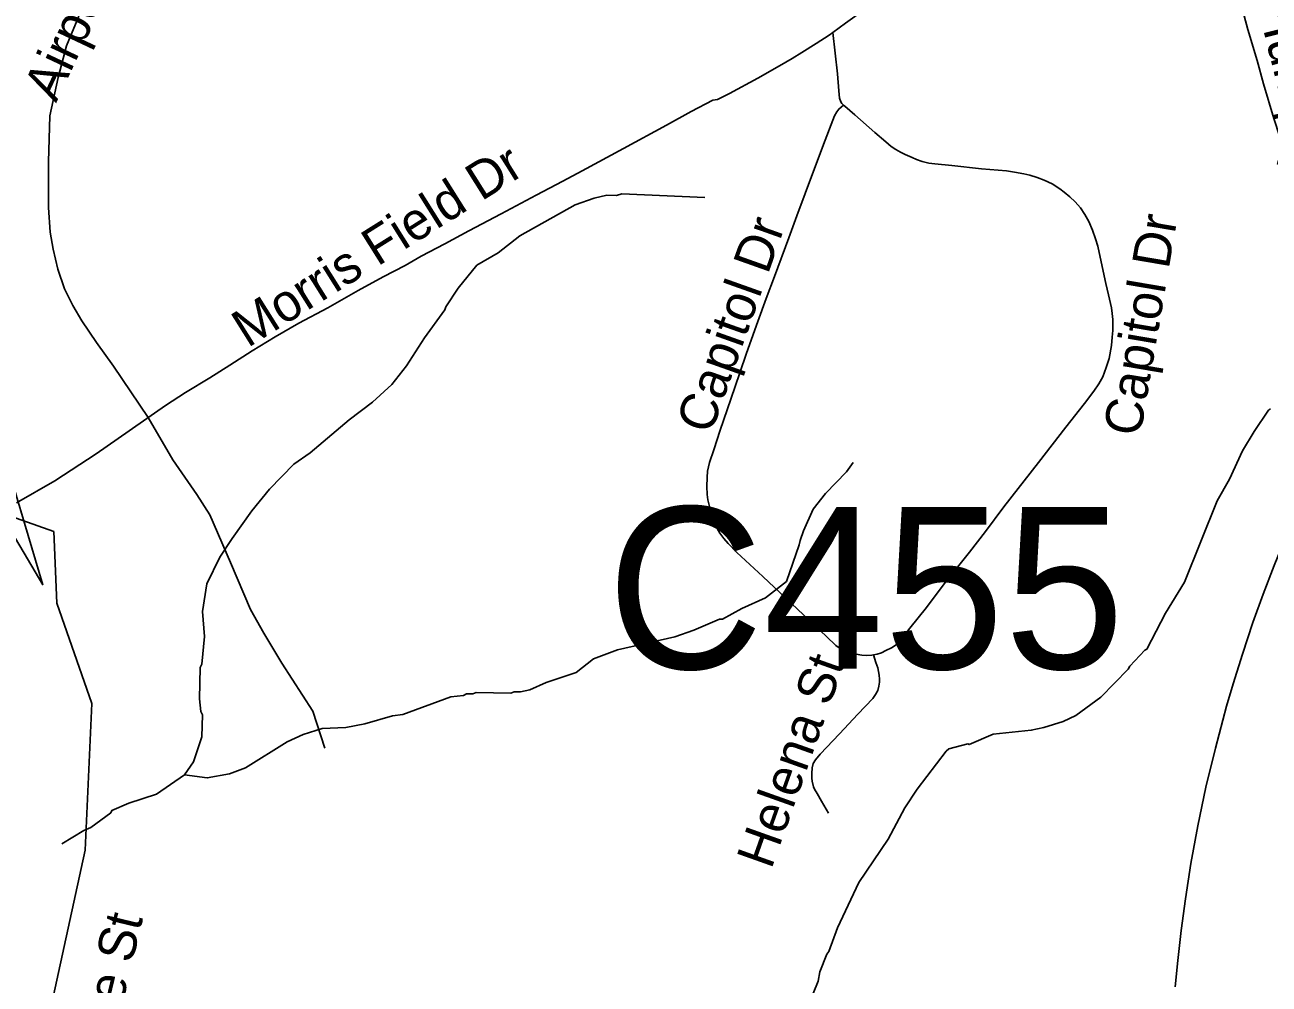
# Model space of a CAD drawing. Extents: x 1383679 to 1536984, y 460658 to 651027.
# Drawn here: x 1425719 to 1428871, y 537796 to 540226 of the extents above; entities that cross this region are included whole.
import ezdxf

# ---------------------------------------------------------------- set-up
doc = ezdxf.new("R2010")
doc.units = 0
for name, color, linetype in [('Exist Hydrographic Creek Single Shore', 7, 'Continuous'), ('Exist Hydrographic Misc Water Feature', 7, 'Continuous'), ('Exist Railroad Mainline', 7, 'Continuous'), ('Exist Road Non-System Type 51', 7, 'Continuous'), ('Exist Road Non-System Type 51 Label', 7, 'Continuous'), ('Exist Road Secondary Structure Culvert Attributed CELL', 7, 'Continuous'), ('Exist Road Secondary Structure Culvert Number Label', 7, 'Continuous')]:
    doc.layers.add(name, color=color, linetype=linetype)

msp = doc.modelspace()

# ---------------------------------------------------------------- linework, layer by layer
at = {"layer": 'Exist Hydrographic Creek Single Shore'}
msp.add_lwpolyline([(1425789.8, 537760.1), (1425871.8, 538135.9), (1425888.5, 538507), (1425799.9, 538761.6), (1425792.4, 538942.7), (1425655.6, 538991.4)], dxfattribs=at)
at = {"layer": 'Exist Hydrographic Misc Water Feature'}
for points in [[(1426123.4, 538326.7), (1426146.1, 538359.3), (1426167.4, 538422.7), (1426168.6, 538478.7), (1426164.8, 538486.8), (1426161.4, 538518.9), (1426163.2, 538598.8), (1426167.4, 538606.7), (1426174.5, 538676.9), (1426169.2, 538739.9), (1426179.8, 538810.3), (1426213.2, 538877.5), (1426244.3, 538924.8), (1426293.8, 538995.7), (1426339, 539050.6), (1426400.4, 539113.2), (1426442, 539142.6), (1426540.9, 539226), (1426599.8, 539270.6), (1426648.8, 539315.5), (1426685.9, 539362.7), (1426731.4, 539433.6), (1426782.9, 539504.4), (1426785.1, 539512.4), (1426816.6, 539559.6), (1426864.1, 539617.7), (1426918.2, 539649.3), (1426973, 539692.1), (1427112.8, 539770.9), (1427161.2, 539787.8), (1427193.4, 539795.1), (1427217.4, 539794.5), (1427231.4, 539798.2), (1427441.3, 539789.5)], [(1427715.6, 537772.3), (1427728.3, 537803.9), (1427732.9, 537827.8), (1427750.3, 537872), (1427755.9, 537879.3), (1427777.2, 537938.8), (1427831.7, 538053.5), (1427906.1, 538163.8), (1427947.8, 538242.8), (1427978.9, 538290.1), (1428052.3, 538386.1), (1428059.1, 538392.2), (1428107.8, 538404.8), (1428111.4, 538403.1), (1428172, 538429.7), (1428268.2, 538439.5), (1428300.3, 538446.8), (1428348.7, 538461.7), (1428381, 538477), (1428444.1, 538523.5), (1428513.6, 538594), (1428517.8, 538601.8), (1428555.6, 538642.7), (1428560.8, 538644.9), (1428608.3, 538735.7), (1428656.4, 538814.6), (1428738.9, 539020.7), (1428770.1, 539075.9), (1428803.6, 539147.2), (1428832.8, 539196.1), (1428869, 539250.1), (1428874, 539253.6)], [(1426123.4, 538326.7), (1426181.1, 538318.5), (1426237.4, 538329.2), (1426277.7, 538344.3), (1426383.2, 538409.9), (1426423.6, 538429), (1426471.9, 538443.9), (1426532, 538446.5), (1426579.8, 538455.8), (1426650.7, 538475.8), (1426676.7, 538479.3), (1426797.7, 538524.5), (1426829.8, 538527.8), (1426837.9, 538531.6), (1426853.9, 538531.3), (1426862, 538535.1), (1426950, 538533.1), (1426958.1, 538537), (1426974.1, 538536.6), (1426998.2, 538542), (1427039.3, 538560.4), (1427115.1, 538585.4), (1427159.8, 538620.4), (1427220.4, 538643), (1427365.1, 538675.7), (1427413.5, 538692.6), (1427478.2, 538721.1), (1427486.2, 538721), (1427534.8, 538747.8), (1427595.4, 538774.5), (1427648.6, 538816.5), (1427680.3, 538908.9), (1427682.5, 538920.4), (1427691, 538944.3), (1427716.2, 538999.7), (1427747.1, 539039), (1427800.3, 539093.8), (1427816.8, 539117.4)], [(1425812.3, 538151.3), (1425868.2, 538185.6), (1425886.4, 538193.2), (1425936.8, 538230.4), (1425939.3, 538236), (1425982.3, 538254.5), (1426052.2, 538277.4), (1426123.4, 538326.7)]]:
    msp.add_lwpolyline(points, dxfattribs=at)
at = {"layer": 'Exist Railroad Mainline'}
for points in [[(1428672.5, 538102.2), (1428690.6, 538197.4), (1428710.4, 538295.1), (1428734.6, 538394.1), (1428763.2, 538500.5), (1428779.9, 538557), (1428803, 538632), (1428829.7, 538712.7), (1428855.6, 538784.2), (1428883.7, 538856.5), (1428917, 538939.9), (1428962, 539041.3), (1429008.8, 539141), (1429049.9, 539222), (1429092.4, 539302.6), (1429138.7, 539383.4), (1429189.8, 539469.3), (1429239.3, 539547.3), (1429287.8, 539620.7), (1429342.9, 539699.5), (1429394.5, 539768.7), (1429465, 539858.3)], [(1428632.9, 537789.7), (1428639.4, 537856.3), (1428647.7, 537932.2), (1428659, 538012.1), (1428672.5, 538102.2)]]:
    msp.add_lwpolyline(points, dxfattribs=at)
at = {"layer": 'Exist Road Non-System Type 51'}
for points in [[(1428838.5, 540430.6), (1428809.6, 540316.3), (1428804.5, 540286.9), (1428804.1, 540274.1), (1428805.2, 540261.9), (1428807.6, 540249.6), (1428816.6, 540215), (1428840.6, 540136.3), (1428856.9, 540076.7), (1428882.4, 539989.5), (1428897.7, 539943.2), (1428901.3, 539933.4), (1428901.6, 539925.7), (1428901, 539906.7), (1428891.9, 539872.6)], [(1427765.9, 540207.4), (1427797.9, 540230.5), (1427850.6, 540268.5), (1427886.6, 540298.1), (1427920.7, 540329.7), (1427930, 540337.9)], [(1426031.5, 539231.9), (1425943.8, 539361.8), (1425900.2, 539421.4), (1425863, 539476.7), (1425840.6, 539515.9), (1425819.4, 539557.4), (1425802.4, 539607.3), (1425790.8, 539658.4), (1425783.2, 539700.9), (1425779, 539763.7), (1425779, 539879.5), (1425782.2, 539996.4), (1425803.5, 540093.1), (1425824.8, 540172.9), (1425855.5, 540248.3)], [(1425698.2, 539015.8), (1425795.1, 539071.5), (1425899.3, 539139.6), (1426075, 539262.3), (1426125.9, 539294.7), (1426187.8, 539332.5), (1426238.2, 539364.2), (1426294.8, 539400.4), (1426352.9, 539436), (1426413.3, 539470.7), (1426486.1, 539509.8), (1426563.5, 539553.2), (1426626.8, 539587.7), (1426682.3, 539617.2), (1426723.1, 539640.4), (1426783.1, 539671.4), (1426843.6, 539704.8), (1426925.2, 539747.7), (1427014, 539794.8), (1427081.4, 539830.8), (1427130.3, 539856.3), (1427235.8, 539913), (1427344.6, 539972.1), (1427406.6, 540006.6), (1427462.1, 540035.9), (1427473.3, 540037.5), (1427503.6, 540052.7), (1427575.6, 540091.1), (1427630.8, 540122.7), (1427662.7, 540141.3), (1427687.1, 540156.4), (1427723.5, 540179.2), (1427756.3, 540200.4), (1427765.9, 540207.4)], [(1427765.9, 540207.4), (1427777.1, 540102), (1427780.8, 540059.5), (1427782.6, 540040.9), (1427785.8, 540031.4), (1427788.2, 540027.6), (1427792.9, 540023.4)], [(1427868.6, 538630.2), (1427864.3, 538629.3), (1427850.6, 538628.7), (1427839, 538629.9), (1427824.9, 538631.9), (1427811.8, 538635.2), (1427795.6, 538641.5), (1427784.1, 538646.9), (1427773.5, 538654.5), (1427749.3, 538677.3), (1427676.4, 538746), (1427588, 538829.1), (1427522.9, 538889.4), (1427500.6, 538912.5), (1427489.4, 538925.1), (1427479.5, 538939), (1427472.9, 538950.9), (1427465.4, 538966.4), (1427457.9, 538989.2), (1427452.9, 539006.5), (1427449.4, 539023.5), (1427447.3, 539037.1), (1427446.8, 539057.2), (1427447.1, 539079.5), (1427448.3, 539095.6), (1427453.1, 539118), (1427463.8, 539150.2), (1427480.6, 539199.5), (1427507.4, 539278.5), (1427530.4, 539344.5), (1427547.3, 539394.7), (1427575.4, 539475.2), (1427597.2, 539533.3), (1427618, 539589), (1427654.2, 539686.7), (1427674.6, 539742.3), (1427695.9, 539799.2), (1427741.6, 539923.1), (1427769.7, 539996.1), (1427775.5, 540006.3), (1427780.8, 540013), (1427792.9, 540023.4)], [(1427792.9, 540023.4), (1427795.9, 540020.7), (1427821.4, 539998.3), (1427872, 539953.7), (1427899.5, 539929.8), (1427913.8, 539918.6), (1427925.6, 539910.9), (1427936.7, 539904.2), (1427948.5, 539898.1), (1427966.2, 539890.2), (1427977.4, 539885.5), (1427992.2, 539880.7), (1428008.7, 539876.4), (1428023.8, 539874.2), (1428066.7, 539869.8), (1428142.2, 539862.1), (1428205.7, 539856.3), (1428225.9, 539852.9), (1428249.2, 539849.4), (1428264.8, 539845.7), (1428283.1, 539840.1), (1428301.1, 539833.1), (1428321, 539823.9), (1428340.3, 539810.9), (1428352, 539802.8), (1428365.6, 539791), (1428379.1, 539778.1), (1428392.6, 539762.5), (1428404.2, 539745.7), (1428413.7, 539728.3), (1428423.4, 539706.7), (1428431.2, 539684), (1428437.1, 539666.2), (1428445.4, 539625.7), (1428457, 539571.2), (1428464.3, 539542.5), (1428469.3, 539520.7), (1428471.5, 539509.3), (1428473.4, 539495), (1428475, 539479.8), (1428475.1, 539452.2), (1428473.2, 539435.1), (1428471.6, 539414), (1428465.6, 539381.6), (1428458.4, 539358.3), (1428449.3, 539334.6), (1428439.5, 539317.1), (1428427, 539298.1), (1428403.5, 539267.5), (1428355.9, 539207.4), (1428286.5, 539117.6), (1428199.2, 539005.8), (1428152.2, 538943.2), (1428111.5, 538890.6), (1428050.6, 538813.8), (1428002.5, 538750.8), (1427961, 538698), (1427942.5, 538674.4), (1427932.9, 538663.3), (1427925.8, 538656), (1427914.4, 538647.9), (1427900.3, 538641.2), (1427889.3, 538635.8), (1427877.9, 538632), (1427868.6, 538630.2)], [(1426478.6, 538394.4), (1426448.4, 538488.2), (1426369.6, 538609.4), (1426324.2, 538685.1), (1426291, 538745.7), (1426240.1, 538864), (1426188, 538984.8), (1426154.8, 539036.3), (1426094.1, 539124.1), (1426031.5, 539231.9)], [(1427754.4, 538229), (1427737.3, 538259.8), (1427725.6, 538278.9), (1427719.6, 538289.9), (1427716.9, 538296.5), (1427713.3, 538310.6), (1427712.6, 538317.8), (1427712.2, 538330.1), (1427713.1, 538344.5), (1427716, 538354.8), (1427721.9, 538364.6), (1427733.7, 538378.5), (1427782.7, 538430.3), (1427828.7, 538479.8), (1427866.7, 538520), (1427874, 538529.9), (1427879.3, 538540.5), (1427882.4, 538551.2), (1427884.1, 538561.1), (1427884, 538568.7), (1427883.1, 538579.4), (1427879.3, 538597.5), (1427874.6, 538610.7), (1427868.6, 538630.2)]]:
    msp.add_lwpolyline(points, dxfattribs=at)
at = {"layer": 'Exist Road Secondary Structure Culvert Attributed CELL'}
msp.add_lwpolyline([(1425557.5, 538802.1), (1425649.8, 539191.3), (1425764.4, 538808.1), (1425655.6, 538991.4)], close=True, dxfattribs=at)

# ---------------------------------------------------------------- texts
at = {"layer": 'Exist Road Non-System Type 51 Label'}
for s, rotation, p in [('Airport Center Py', 64.777, (1425798.1, 540027.4)), ('Humphrey St', 284.0359, (1428841, 540273.3)), ('Morris Field Dr', 32.1187, (1426283.4, 539407)), ('Capitol Dr', 70.4267, (1427456.4, 539186)), ('Capitol Dr', 80.3289, (1428544, 539181)), ('Helena St', 70.4028, (1427609.6, 538084.9)), ('Brooksvale St', 76.491, (1425835.4, 537201.2))]:
    msp.add_text(s, height=95, rotation=rotation, dxfattribs=at).set_placement(p)
at = {"layer": 'Exist Road Secondary Structure Culvert Number Label'}
msp.add_text('C455', height=410.1, dxfattribs=at).set_placement((1427193.7, 538595.1))

doc.saveas('drawing.dxf')
